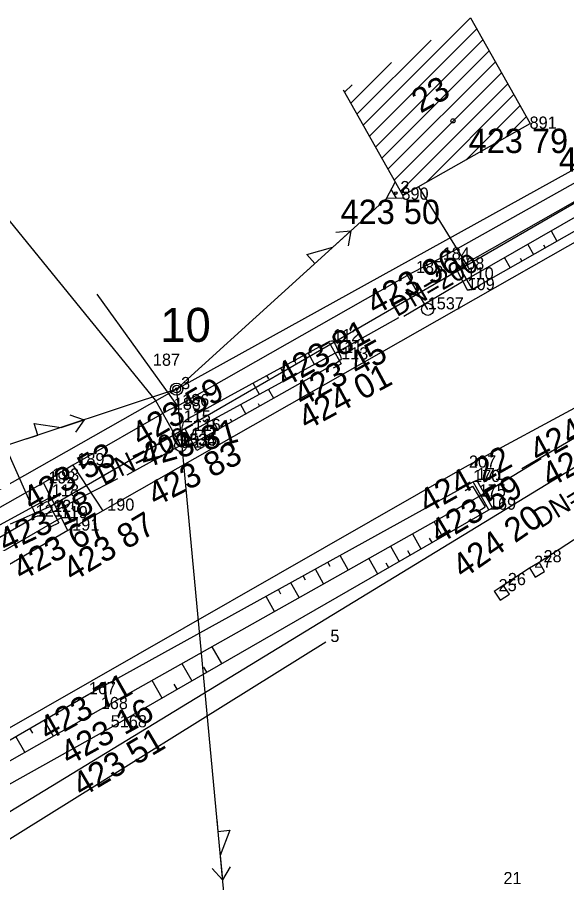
# Model space of a CAD drawing. Extents: x -559180 to -551373, y -1076947 to -1072071.
# Drawn here: x -554833.01 to -554810.41, y -1072972.28 to -1072936.69 of the extents above; entities that cross this region are included whole.
import ezdxf

# ---------------------------------------------------------------- set-up
doc = ezdxf.new("R2010")
doc.units = 0
for name, color, linetype in [('12_PLOTY', 7, 'Continuous'), ('13_PLOTY', 7, 'Continuous'), ('14_BUDOVY', 7, 'Continuous'), ('17_KOMUNIKACE', 7, 'Continuous'), ('18_POLOHOPIS', 7, 'Continuous'), ('1_VODA_ZN', 7, 'Continuous'), ('20_EL_ZN', 7, 'Continuous'), ('26_SRAFY', 7, 'Continuous'), ('27_HRANA_PATA', 7, 'Continuous'), ('29_POPIS_EL', 7, 'Continuous'), ('2_VODOVOD', 7, 'Continuous'), ('32', 7, 'Continuous'), ('3_BODY', 7, 'Continuous'), ('40_KANAL_ZN', 7, 'Continuous'), ('47_ZN_STAV_OBJ$', 7, 'Continuous'), ('49_POPIS_KANAL', 7, 'Continuous'), ('54_C_POPISNA', 7, 'Continuous'), ('6_VYSKY', 7, 'Continuous'), ('kanal_stáv', 7, 'Continuous'), ('NNnadzemní', 7, 'Continuous')]:
    doc.layers.add(name, color=color, linetype=linetype)

# ---------------------------------------------------------------- blocks, each defined once
blk = doc.blocks.new('POINT_DISPLAY')
blk.add_line((0, 0), (0, 0))
blk = doc.blocks.new('VYUST')
at = {"layer": '40_KANAL_ZN'}
for p, q in [((-0.35, 0.5), (0, 0.5)), ((0, 0.5), (0, -0.5)), ((0, 0), (3, 0.001)), ((-0.35, -0.5), (0, -0.5))]:
    blk.add_line(p, q, dxfattribs=at)
blk = doc.blocks.new('JS200')
at = {"layer": '49_POPIS_KANAL'}
blk.add_text('DN=200', height=0.8, rotation=0, dxfattribs=at).set_placement((0.594, -0.154))
blk = doc.blocks.new('JS400')
at = {"layer": '49_POPIS_KANAL'}
blk.add_text('DN=400', height=0.8, rotation=0, dxfattribs=at).set_placement((0.698, -0.047))
blk = doc.blocks.new('T')
at = {"layer": '6_VYSKY'}
blk.add_circle((0, 0), 0.05, dxfattribs=at)
blk = doc.blocks.new('SLB')
at = {"layer": '20_EL_ZN'}
for radius in [0.25, 0.158, 0.05]:
    blk.add_circle((0, 0), radius, dxfattribs=at)
blk = doc.blocks.new('KONZ')
at = {"layer": '20_EL_ZN'}
for p, q in [((-0.351, 0), (0, 0.65)), ((0, 0.65), (0.4, 0)), ((0.215, 0.3), (-0.188, 0.3))]:
    blk.add_line(p, q, dxfattribs=at)
blk = doc.blocks.new('BZ')
at = {"layer": '47_ZN_STAV_OBJ$'}
blk.add_circle((0, 0), 0.0875, dxfattribs=at)
blk = doc.blocks.new('SV')
at = {"layer": '1_VODA_ZN'}
blk.add_circle((0, 0), 0.25, dxfattribs=at)
blk = doc.blocks.new('ELNN')
at = {"layer": '20_EL_ZN'}
for p, q in [((0.5, 0), (0.5, 0.5)), ((0.5, 0.5), (1.5, 0)), ((0, 0), (0.5, 0)), ((1.5, 0), (2.5, 0))]:
    blk.add_line(p, q, dxfattribs=at)
blk.add_lwpolyline([(2, 0.375), (2.5, 0), (2, -0.375)], dxfattribs=at)

msp = doc.modelspace()

# ---------------------------------------------------------------- linework, layer by layer
at = {"layer": '12_PLOTY'}
for p, q in [((-554807.26, -1072941.91), (-554815.7, -1072946.65)), ((-554815.7, -1072946.65), (-554816.8, -1072947.21)), ((-554816.8, -1072947.21), (-554826.42, -1072952.68)), ((-554829.745, -1072948.08), (-554826.42, -1072952.68)), ((-554826.76, -1072952.83), (-554830.73, -1072955.11)), ((-554826.42, -1072952.68), (-554826.76, -1072952.83)), ((-554830.73, -1072955.11), (-554831.77, -1072955.74)), ((-554831.77, -1072955.74), (-554839.71, -1072960.24)), ((-554811.55, -1072959.1), (-554808.72, -1072957.26)), ((-554813.02, -1072960.04), (-554811.94, -1072959.33)), ((-554850.08, -1072980.9), (-554820.32, -1072962.38))]:
    msp.add_line(p, q, dxfattribs=at)
at = {"layer": '13_PLOTY'}
for p, q in [((-554814.527, -1072946.882), (-554801.36, -1072939.27)), ((-554814.99, -1072947.17), (-554814.527, -1072946.882)), ((-554814.99, -1072947.17), (-554831.58, -1072956.77)), ((-554832.298, -1072957.077), (-554831.58, -1072956.77)), ((-554833.29, -1072957.52), (-554832.298, -1072957.077))]:
    msp.add_line(p, q, dxfattribs=at)
at = {"layer": '14_BUDOVY'}
for p, q in [((-554814.369, -1072936.707), (-554811.91, -1072941.06)), ((-554819.609, -1072939.667), (-554817.15, -1072944.02)), ((-554817.15, -1072944.02), (-554811.91, -1072941.06))]:
    msp.add_line(p, q, dxfattribs=at)
at = {"layer": '17_KOMUNIKACE'}
for p, q in [((-554798.8, -1072939.53), (-554829.5, -1072956.98)), ((-554785.87, -1072939.66), (-554814.62, -1072955.21)), ((-554814.62, -1072955.21), (-554852.82, -1072977.05)), ((-554829.5, -1072956.98), (-554830.94, -1072957.8)), ((-554830.94, -1072957.8), (-554854.87, -1072971.73))]:
    msp.add_line(p, q, dxfattribs=at)
at = {"layer": '18_POLOHOPIS'}
for p, q in [((-554816.512, -1072943.66), (-554814.527, -1072946.882)), ((-554833.964, -1072953.32), (-554832.298, -1072957.077)), ((-554830.73, -1072955.11), (-554829.5, -1072956.98)), ((-554814.26, -1072955.8), (-554814.11, -1072955.72)), ((-554813.61, -1072956.94), (-554814.26, -1072955.8)), ((-554813.46, -1072956.86), (-554814.11, -1072955.72)), ((-554830.94, -1072957.8), (-554831.934, -1072955.833)), ((-554813.61, -1072956.94), (-554813.46, -1072956.86)), ((-554811.94, -1072959.33), (-554811.55, -1072959.1)), ((-554811.94, -1072959.33), (-554811.711, -1072959.717)), ((-554811.321, -1072959.487), (-554811.55, -1072959.1)), ((-554811.711, -1072959.717), (-554811.321, -1072959.487)), ((-554813.4, -1072960.29), (-554813.02, -1072960.04)), ((-554812.772, -1072960.415), (-554813.02, -1072960.04)), ((-554813.4, -1072960.29), (-554813.152, -1072960.665)), ((-554813.152, -1072960.665), (-554812.772, -1072960.415))]:
    msp.add_line(p, q, dxfattribs=at)
at = {"layer": '26_SRAFY'}
for p, q in [((-554811.056, -1072945.476), (-554810.816, -1072945.899)), ((-554812.016, -1072946.027), (-554811.778, -1072946.445)), ((-554811.369, -1072946.046), (-554811.297, -1072946.172)), ((-554812.975, -1072946.577), (-554812.74, -1072946.991)), ((-554812.33, -1072946.593), (-554812.259, -1072946.718)), ((-554821.536, -1072950.943), (-554821.613, -1072950.803)), ((-554820.79, -1072950.962), (-554821.048, -1072950.492)), ((-554821.923, -1072951.578), (-554822.178, -1072951.113)), ((-554822.667, -1072951.562), (-554822.744, -1072951.424)), ((-554823.056, -1072952.195), (-554823.309, -1072951.734)), ((-554822.678, -1072951.989), (-554822.47, -1072952.359)), ((-554823.835, -1072952.618), (-554823.618, -1072953.005)), ((-554823.108, -1072952.568), (-554823.044, -1072952.682)), ((-554824.992, -1072953.248), (-554824.765, -1072953.65)), ((-554824.258, -1072953.209), (-554824.191, -1072953.327)), ((-554815.865, -1072957.432), (-554815.517, -1072958.037)), ((-554816.762, -1072957.936), (-554816.409, -1072958.55)), ((-554816.068, -1072958.11), (-554815.963, -1072958.293)), ((-554817.658, -1072958.44), (-554817.3, -1072959.063)), ((-554816.961, -1072958.621), (-554816.854, -1072958.806)), ((-554819.396, -1072959.416), (-554819.726, -1072958.818)), ((-554818.555, -1072958.944), (-554818.192, -1072959.575)), ((-554820.41, -1072959.986), (-554820.744, -1072959.38)), ((-554820.136, -1072959.28), (-554820.235, -1072959.099)), ((-554817.854, -1072959.131), (-554817.746, -1072959.319)), ((-554821.152, -1072959.844), (-554821.253, -1072959.661)), ((-554821.423, -1072960.555), (-554821.762, -1072959.942)), ((-554822.169, -1072960.408), (-554822.271, -1072960.223)), ((-554822.437, -1072961.125), (-554822.78, -1072960.504)), ((-554825.016, -1072962.575), (-554824.616, -1072963.27)), ((-554826.246, -1072963.266), (-554825.839, -1072963.974)), ((-554825.348, -1072963.412), (-554825.227, -1072963.622)), ((-554827.476, -1072963.957), (-554827.062, -1072964.677)), ((-554826.573, -1072964.111), (-554826.45, -1072964.326)), ((-554831.525, -1072966.247), (-554831.905, -1072965.589)), ((-554832.379, -1072966.124), (-554832.492, -1072965.928)), ((-554832.703, -1072966.917), (-554833.079, -1072966.266))]:
    msp.add_line(p, q, dxfattribs=at)
at = {"layer": '27_HRANA_PATA'}
for p, q in [((-554799.231, -1072938.688), (-554814.53, -1072947.47)), ((-554830.07, -1072964.53), (-554814.26, -1072955.8)), ((-554829.58, -1072965.14), (-554814.03, -1072956.4)), ((-554832.26, -1072957.23), (-554839.26, -1072961.26)), ((-554831.54, -1072957.03), (-554832.26, -1072957.23)), ((-554829.17, -1072965.89), (-554813.61, -1072956.94)), ((-554853.95, -1072978.31), (-554830.07, -1072964.53)), ((-554853.58, -1072978.8), (-554829.58, -1072965.14)), ((-554853.28, -1072979.38), (-554829.17, -1072965.89))]:
    msp.add_line(p, q, dxfattribs=at)
for points in [[(-554799.466, -1072938.228), (-554814.781, -1072946.932), (-554814.861, -1072946.994), (-554814.92, -1072947.06)], [(-554798.978, -1072939.182), (-554814.326, -1072947.891), (-554814.406, -1072947.905), (-554814.49, -1072947.91)], [(-554814.92, -1072947.06), (-554814.906, -1072947.126), (-554814.881, -1072947.201), (-554814.575, -1072947.766), (-554814.528, -1072947.854), (-554814.49, -1072947.91)], [(-554820.02, -1072950.01), (-554820.083, -1072950.011), (-554820.172, -1072950.027), (-554820.284, -1072950.073), (-554825.968, -1072953.194), (-554826.08, -1072953.271), (-554826.17, -1072953.35)], [(-554820.02, -1072950.01), (-554819.98, -1072950.056), (-554819.932, -1072950.132), (-554819.717, -1072950.622), (-554819.699, -1072950.685), (-554819.69, -1072950.76)], [(-554819.69, -1072950.76), (-554819.742, -1072950.809), (-554819.827, -1072950.871), (-554825.992, -1072954.341), (-554826.025, -1072954.355), (-554826.076, -1072954.373), (-554826.118, -1072954.384), (-554826.16, -1072954.39)], [(-554819.94, -1072950.5), (-554825.527, -1072953.539), (-554825.642, -1072953.612), (-554825.76, -1072953.7)], [(-554826.16, -1072954.39), (-554826.191, -1072954.299), (-554826.202, -1072954.25), (-554826.208, -1072954.211), (-554826.227, -1072953.782), (-554826.232, -1072953.644), (-554826.227, -1072953.559), (-554826.215, -1072953.498), (-554826.205, -1072953.456), (-554826.17, -1072953.35)], [(-554825.76, -1072953.7), (-554825.82, -1072953.851), (-554825.87, -1072954.07)], [(-554831.639, -1072956.417), (-554839.411, -1072960.656), (-554839.515, -1072960.73), (-554839.57, -1072960.79)], [(-554831.205, -1072957.276), (-554838.778, -1072961.631), (-554838.901, -1072961.685), (-554839.01, -1072961.72)]]:
    msp.add_lwpolyline(points, dxfattribs=at)
at = {"layer": '2_VODOVOD'}
for p, q in [((-554827.33, -1072952.43), (-554834.596, -1072943.502)), ((-554816.13, -1072948.7), (-554817, -1072947.22)), ((-554826.29, -1072954.3), (-554827.33, -1072952.43))]:
    msp.add_line(p, q, dxfattribs=at)
at = {"layer": '32'}
for p, q in [((-554818.786, -1072941.124), (-554814.369, -1072936.707)), ((-554818.531, -1072941.576), (-554814.114, -1072937.159)), ((-554819.041, -1072940.672), (-554815.994, -1072937.625)), ((-554818.275, -1072942.028), (-554813.858, -1072937.611)), ((-554818.02, -1072942.48), (-554813.603, -1072938.063)), ((-554819.296, -1072940.22), (-554817.619, -1072938.543)), ((-554817.765, -1072942.931), (-554813.348, -1072938.514)), ((-554817.51, -1072943.383), (-554813.093, -1072938.966)), ((-554817.254, -1072943.835), (-554812.837, -1072939.418)), ((-554819.552, -1072939.768), (-554819.244, -1072939.461)), ((-554816.19, -1072943.478), (-554812.582, -1072939.87)), ((-554814.565, -1072942.56), (-554812.327, -1072940.322)), ((-554812.94, -1072941.642), (-554812.072, -1072940.774))]:
    msp.add_line(p, q, dxfattribs=at)
at = {"layer": 'kanal_stáv'}
msp.add_lwpolyline([(-554749.99, -1072921.56), (-554804.76, -1072951.95), (-554871.2, -1072992.45), (-554889.81, -1073004.17), (-554899.22, -1072993.04), (-554918.94, -1072969.72), (-554916.49, -1072948.34), (-554936.72, -1072916.21), (-554958.93, -1072885.67), (-555000, -1072864.327)], dxfattribs=at)
at = {"layer": 'NNnadzemní'}
for p, q in [((-554826.46, -1072951.98), (-554786.13, -1072929.68)), ((-554817.825, -1072944.147), (-554826.46, -1072951.98)), ((-554826.46, -1072951.98), (-554856.5, -1072969.01)), ((-554826.46, -1072951.98), (-554835.77, -1072955.07)), ((-554826.46, -1072951.98), (-554824.175, -1072976.485))]:
    msp.add_line(p, q, dxfattribs=at)

# ---------------------------------------------------------------- block references
at = {"layer": '1_VODA_ZN'}
for name, p in [('POINT_DISPLAY', (-554811.94, -1072941.27)), ('POINT_DISPLAY', (-554817.44, -1072943.92)), ('POINT_DISPLAY', (-554817.21, -1072944.19)), ('POINT_DISPLAY', (-554815.7, -1072946.65)), ('POINT_DISPLAY', (-554816.8, -1072947.21)), ('POINT_DISPLAY', (-554814.92, -1072947.06)), ('POINT_DISPLAY', (-554814.53, -1072947.47)), ('POINT_DISPLAY', (-554814.49, -1072947.91)), ('SV', (-554816.13, -1072948.7)), ('POINT_DISPLAY', (-554816.13, -1072948.7)), ('POINT_DISPLAY', (-554820.02, -1072950.01)), ('POINT_DISPLAY', (-554819.94, -1072950.5)), ('POINT_DISPLAY', (-554819.69, -1072950.76)), ('POINT_DISPLAY', (-554827.62, -1072951.02)), ('POINT_DISPLAY', (-554826.46, -1072951.98)), ('POINT_DISPLAY', (-554826.76, -1072952.83)), ('POINT_DISPLAY', (-554826.42, -1072952.68)), ('POINT_DISPLAY', (-554826.17, -1072953.35)), ('POINT_DISPLAY', (-554825.76, -1072953.7)), ('SV', (-554826.29, -1072954.3)), ('POINT_DISPLAY', (-554826.32, -1072954.32)), ('POINT_DISPLAY', (-554826.29, -1072954.3)), ('POINT_DISPLAY', (-554826.16, -1072954.39)), ('POINT_DISPLAY', (-554825.87, -1072954.07)), ('POINT_DISPLAY', (-554830.73, -1072955.11)), ('POINT_DISPLAY', (-554814.62, -1072955.21)), ('POINT_DISPLAY', (-554831.77, -1072955.74)), ('POINT_DISPLAY', (-554814.26, -1072955.8)), ('POINT_DISPLAY', (-554814.11, -1072955.72)), ('POINT_DISPLAY', (-554831.92, -1072955.86)), ('POINT_DISPLAY', (-554831.59, -1072956.39)), ('POINT_DISPLAY', (-554814.03, -1072956.4)), ('POINT_DISPLAY', (-554832.26, -1072957.23)), ('POINT_DISPLAY', (-554831.54, -1072957.03)), ('POINT_DISPLAY', (-554829.5, -1072956.98)), ('POINT_DISPLAY', (-554813.61, -1072956.94)), ('POINT_DISPLAY', (-554831.23, -1072957.29)), ('POINT_DISPLAY', (-554830.94, -1072957.8)), ('POINT_DISPLAY', (-554811.94, -1072959.33)), ('POINT_DISPLAY', (-554811.55, -1072959.1)), ('POINT_DISPLAY', (-554813.02, -1072960.04)), ('POINT_DISPLAY', (-554813.4, -1072960.29)), ('POINT_DISPLAY', (-554820.32, -1072962.38)), ('POINT_DISPLAY', (-554830.07, -1072964.53)), ('POINT_DISPLAY', (-554829.58, -1072965.14)), ('POINT_DISPLAY', (-554829.17, -1072965.89))]:
    msp.add_blockref(name, p, dxfattribs=at)
at = {"layer": '20_EL_ZN'}
for name, p, xscale, yscale, rotation in [('KONZ', (-554817.263, -1072943.82), 0.999998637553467, 0.999998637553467, 120.16870846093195), ('ELNN', (-554821.139, -1072947.153), 0.9999997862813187, 0.9999997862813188, 42.212022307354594), ('ELNN', (-554832.636, -1072954.03), 0.9999996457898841, 0.999999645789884, 18.361208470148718), ('ELNN', (-554824.81, -1072969.672), 0.999997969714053, 0.9999979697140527, -84.67276451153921)]:
    msp.add_blockref(name, p, dxfattribs=dict(at, xscale=xscale, yscale=yscale, rotation=rotation))
msp.add_blockref('SLB', (-554826.46, -1072951.98), dxfattribs=at)
at = {"layer": '32'}
msp.add_blockref('POINT_DISPLAY', (-554814.369, -1072936.707), dxfattribs=at)
at = {"layer": '40_KANAL_ZN'}
for p, xscale, yscale, rotation in [((-554814.53, -1072947.47), 1.0000022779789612, 1.0000022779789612, -149.57864944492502), ((-554819.94, -1072950.5), 0.9999987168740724, 0.9999987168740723, 29.165543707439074), ((-554809.66, -1072953.75), 0.9999987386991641, 0.999998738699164, -149.8349981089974), ((-554825.87, -1072954.07), 1.0000025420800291, 1.0000025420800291, -151.28396818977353), ((-554814.03, -1072956.4), 0.9999992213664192, 0.9999992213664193, 31.348847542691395), ((-554831.54, -1072957.03), 1.0000013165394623, 1.0000013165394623, 27.329667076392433)]:
    msp.add_blockref('VYUST', p, dxfattribs=dict(at, xscale=xscale, yscale=yscale, rotation=rotation))
at = {"layer": '47_ZN_STAV_OBJ$'}
msp.add_blockref('BZ', (-554815.09, -1072940.947), dxfattribs=at)
at = {"layer": '49_POPIS_KANAL'}
for name, p, xscale, yscale, rotation in [('JS200', (-554817.983, -1072949.194), 1.0000011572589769, 1.000001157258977, 30.337885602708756), ('JS200', (-554830.069, -1072956.052), 1.0000012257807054, 1.0000012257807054, 25.818931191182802), ('JS400', (-554812.099, -1072958.045), 0.9999982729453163, 0.9999982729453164, 31.63172812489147)]:
    msp.add_blockref(name, p, dxfattribs=dict(at, xscale=xscale, yscale=yscale, rotation=rotation))
at = {"layer": '6_VYSKY'}
msp.add_blockref('T', (-554817.44, -1072943.92), dxfattribs=at)
msp.add_blockref('T', (-554817.44, -1072943.92), dxfattribs=at)

# ---------------------------------------------------------------- texts
at = {"layer": '29_POPIS_EL'}
msp.add_text('10', height=1.4, dxfattribs=at).set_placement((-554827.136, -1072950.038))
at = {"layer": '3_BODY'}
for s, p in [('891', (-554811.94, -1072941.27)), (' 2', (-554817.44, -1072943.92)), ('890', (-554817.21, -1072944.19)), (' 184', (-554815.7, -1072946.65)), ('108', (-554814.92, -1072947.06)), (' 185', (-554816.8, -1072947.21)), ('110', (-554814.53, -1072947.47)), ('109', (-554814.49, -1072947.91)), ('1537', (-554816.13, -1072948.7)), ('112', (-554820.02, -1072950.01)), ('111', (-554819.94, -1072950.5)), ('113', (-554819.69, -1072950.76)), (' 187', (-554827.62, -1072951.02)), (' 3', (-554826.46, -1072951.98)), (' 186', (-554826.42, -1072952.68)), (' 188', (-554826.76, -1072952.83)), ('115', (-554826.17, -1072953.35)), ('116', (-554825.76, -1072953.7)), ('117', (-554825.87, -1072954.07)), ('1534', (-554826.32, -1072954.32)), ('1535', (-554826.29, -1072954.3)), ('114', (-554826.16, -1072954.39)), (' 189', (-554830.73, -1072955.11)), (' 207', (-554814.62, -1072955.21)), (' 192', (-554831.92, -1072955.86)), (' 193', (-554831.77, -1072955.74)), ('170', (-554814.26, -1072955.8)), ('171', (-554814.11, -1072955.72)), ('118', (-554831.59, -1072956.39)), ('175', (-554814.03, -1072956.4)), ('120', (-554831.54, -1072957.03)), (' 190', (-554829.5, -1072956.98)), ('169', (-554813.61, -1072956.94)), ('121', (-554832.26, -1072957.23)), ('119', (-554831.23, -1072957.29)), (' 191', (-554830.94, -1072957.8)), (' 28', (-554811.55, -1072959.1)), (' 27', (-554811.94, -1072959.33)), (' 26', (-554813.02, -1072960.04)), (' 25', (-554813.4, -1072960.29)), (' 5', (-554820.32, -1072962.38)), ('167', (-554830.07, -1072964.53)), ('168', (-554829.58, -1072965.14)), ('5168', (-554829.17, -1072965.89)), (' 21', (-554813.2, -1072972.34))]:
    msp.add_text(s, height=0.5, dxfattribs=at).set_placement(p)
at = {"layer": '54_C_POPISNA'}
msp.add_text('23', height=1, rotation=29.4615, dxfattribs=at).set_placement((-554816.423, -1072940.654))
at = {"layer": '6_VYSKY'}
for s, p in [('423 79', (-554814.445, -1072942.27)), ('423 51', (-554810.735, -1072943.04)), ('423 50', (-554819.715, -1072945.19))]:
    msp.add_text(s, height=1, dxfattribs=at).set_placement(p)
for s, rotation, p in [('423 96', 28.4796, (-554818.302, -1072948.961)), ('423 81', 28.9, (-554821.999, -1072951.924)), ('423 45', 28.8622, (-554821.292, -1072952.725)), ('424 01', 28.3457, (-554821.111, -1072953.691)), ('423 59', 30.4291, (-554827.946, -1072954.378)), ('424 34', 28.5512, (-554811.591, -1072955.035)), ('423 31', 15.6795, (-554827.793, -1072955.232)), ('423 72', 27.9649, (-554811.106, -1072956.045)), ('423 53', 29.8476, (-554832.422, -1072957.024)), ('423 83', 27.2255, (-554827.324, -1072956.83)), ('424 22', 29.3902, (-554816.14, -1072957.136)), ('423 59', 30.6487, (-554815.658, -1072958.378)), ('423 18', 25.1535, (-554833.497, -1072958.735)), ('424 20', 34.5665, (-554814.684, -1072959.81)), ('423 67', 29.2987, (-554832.839, -1072959.887)), ('423 87', 31.0046, (-554830.749, -1072959.932)), ('423 71', 29.395, (-554831.761, -1072966.478)), ('423 16', 28.8622, (-554830.89, -1072967.482)), ('423 51', 30.5774, (-554830.368, -1072968.789))]:
    msp.add_text(s, height=1, rotation=rotation, dxfattribs=at).set_placement(p)

doc.saveas('drawing.dxf')
